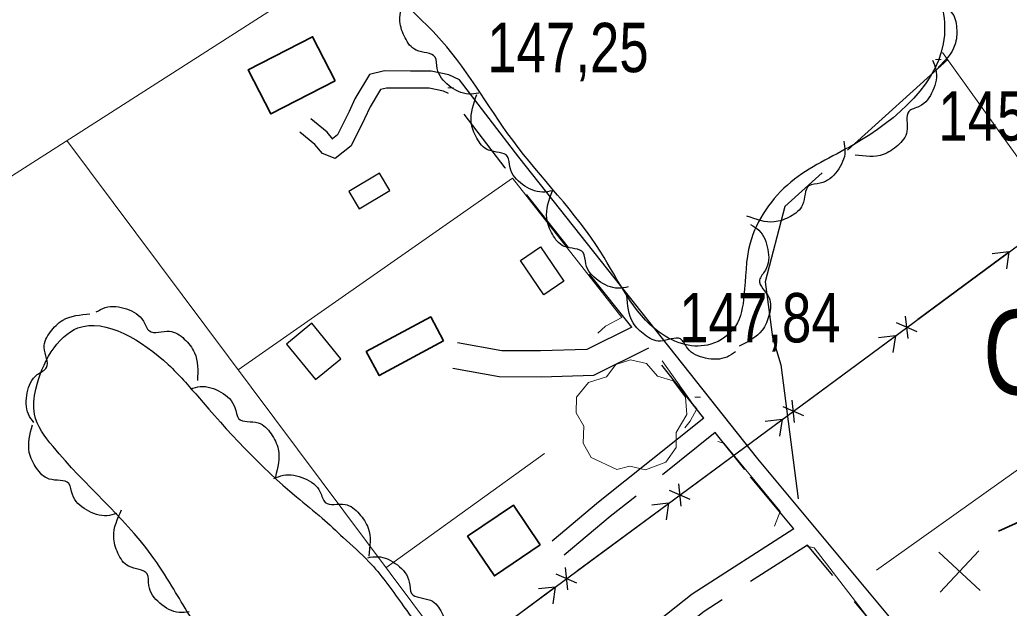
# Model space of a CAD drawing. Extents: x 487425 to 492029, y 4383576 to 4386788.
# Drawn here: x 490246.9 to 490422.3, y 4384516.5 to 4384620.9 of the extents above; entities that cross this region are included whole.
import ezdxf
from ezdxf.enums import TextEntityAlignment as Align

# ---------------------------------------------------------------- set-up
doc = ezdxf.new("R2010")
doc.units = 0
doc.header["$LTSCALE"] = 4
doc.linetypes.add('LONG_DASHED', pattern=[7.5, 6, -1.5])
doc.linetypes.add('MEDIUM_DASHED', pattern=[4.5, 3, -1.5])
for name, color, linetype, lineweight in [('21', 7, 'Continuous', 25), ('25', 7, 'LONG_DASHED', 25), ('27', 7, 'Continuous', 25), ('29', 7, 'Continuous', 13), ('34', 7, 'Continuous', 35), ('38', 7, 'Continuous', 25), ('43', 7, 'Continuous', 25), ('47', 7, 'Continuous', 35), ('51', 7, 'Continuous', 13), ('7', 7, 'Continuous', 13)]:
    doc.layers.add(name, color=color, linetype=linetype, lineweight=lineweight)
doc.layers.add('31', color=7, linetype='Continuous')

msp = doc.modelspace()

# ---------------------------------------------------------------- linework, layer by layer
at = {"layer": '21'}
for points in [[(490307.04, 4384587.36), (490312.48, 4384590.62), (490310.66, 4384593.65), (490305.22, 4384590.39)], [(490339.19, 4384580.59), (490343.34, 4384574.5), (490339.83, 4384572.12), (490335.68, 4384578.21)], [(490303.81, 4384560.76), (490298.64, 4384567.04), (490294.15, 4384563.34), (490299.32, 4384557.06)]]:
    msp.add_lwpolyline(points, close=True, dxfattribs=at)
at = {"layer": '25'}
msp.add_lwpolyline([(490411.45, 4384613.8), (490382.55, 4384587.74), (490379.06, 4384574.4), (490380.38, 4384564.57), (490381.86, 4384559.7), (490385.14, 4384534.04)], dxfattribs=at)
at = {"layer": '27'}
for points in [[(490309.21, 4384634.6), (490317.79, 4384647.09), (490320.8, 4384649.18), (490327.41, 4384655.46), (490334.93, 4384660.01), (490338.83, 4384660.37), (490344.15, 4384660.51), (490349.63, 4384662.89), (490354.14, 4384666.63), (490361.42, 4384669.9), (490364.73, 4384671.17), (490371.1, 4384671.67), (490379.8, 4384670.67), (490384.73, 4384664.96), (490390.47, 4384653.09), (490398.46, 4384642.35), (490410.25, 4384624.02), (490410.83, 4384618.17), (490394.73, 4384598.72), (490383.61, 4384592.08), (490376.38, 4384581.23), (490375.3, 4384571.94), (490373.78, 4384566.54), (490369.42, 4384563.33), (490364.85, 4384563.27), (490360.28, 4384565.46), (490349.9, 4384579.66), (490334.29, 4384599.5), (490320.7, 4384618.22), (490315.92, 4384623.03), (490309.12, 4384631.52)], [(490404.83, 4384633.57), (490406.53, 4384633.04), (490409.15, 4384630.3), (490409.88, 4384626.68), (490409.46, 4384624.68), (490412.05, 4384622.24), (490413.01, 4384619.41), (490412.7, 4384616.4), (490409.73, 4384612.43)], [(490328.26, 4384607.86), (490326.49, 4384607.69), (490323, 4384609.18), (490320.92, 4384612.22), (490320.52, 4384614.24), (490317.19, 4384615.47), (490315.19, 4384617.69), (490314.3, 4384620.58), (490315.48, 4384625.4)], [(490408.7, 4384613.72), (490409.33, 4384612.06), (490408.78, 4384608.31), (490406.37, 4384605.51), (490404.53, 4384604.61), (490404.2, 4384601.07), (490402.56, 4384598.57), (490400, 4384596.97), (490395.04, 4384596.86)], [(490341.32, 4384590.54), (490339.56, 4384590.3), (490336.03, 4384591.67), (490333.83, 4384594.64), (490333.37, 4384596.64), (490329.99, 4384597.75), (490327.92, 4384599.9), (490326.93, 4384602.76), (490327.93, 4384607.62)], [(490392.98, 4384599.33), (490393.21, 4384597.56), (490391.81, 4384594.04), (490388.83, 4384591.87), (490386.82, 4384591.42), (490385.69, 4384588.05), (490383.52, 4384585.99), (490380.66, 4384585.02), (490375.81, 4384586.06)], [(490354.76, 4384573.5), (490353, 4384573.26), (490349.46, 4384574.62), (490347.26, 4384577.58), (490346.79, 4384579.58), (490343.41, 4384580.69), (490341.34, 4384582.83), (490340.33, 4384585.68), (490341.33, 4384590.54)], [(490376.47, 4384584.59), (490377.91, 4384583.55), (490379.54, 4384580.13), (490379.09, 4384576.46), (490378.06, 4384574.69), (490379.74, 4384571.56), (490379.77, 4384568.58), (490378.53, 4384565.82), (490374.46, 4384562.98)], [(490373.79, 4384562.01), (490372.29, 4384561.06), (490368.5, 4384560.84), (490365.28, 4384562.63), (490364.02, 4384564.26), (490360.49, 4384563.87), (490357.71, 4384564.97), (490355.62, 4384567.15), (490354.52, 4384571.99)], [(490260.42, 4384569.05), (490262.03, 4384569.82), (490265.81, 4384569.6), (490268.81, 4384567.44), (490269.86, 4384565.68), (490273.42, 4384565.65), (490276.05, 4384564.24), (490277.87, 4384561.83), (490278.4, 4384556.89)], [(489989.6, 4384125.64), (489987, 4384130.58), (489982.08, 4384141.69), (489979.92, 4384147.02), (489978.16, 4384159.7), (489973.47, 4384169.09), (489980.7, 4384182.48), (489983.34, 4384186.9), (489983.36, 4384192.52), (489982.69, 4384195.75), (489981.43, 4384200.85), (489980.85, 4384204.6), (489980.41, 4384208.8), (489980.34, 4384210.3), (489980.8, 4384213.53), (489981.26, 4384218.17), (489983.84, 4384227.99), (490002.63, 4384244.05), (490021.43, 4384259.97), (490028.94, 4384266.17), (490039.61, 4384273.03), (490045.32, 4384277.06), (490056.68, 4384287.6), (490061.57, 4384293.14), (490066.08, 4384299.5), (490085.32, 4384314.13), (490096.9, 4384322.42), (490101.93, 4384325.03), (490109.67, 4384330.78), (490126.57, 4384341.9), (490133.11, 4384345.63), (490146.03, 4384354.21), (490162.33, 4384364.44), (490168.64, 4384368.62), (490171.71, 4384366.58), (490176.18, 4384357.57), (490180.51, 4384351.56), (490183.05, 4384347.8), (490199.13, 4384360.43), (490221.67, 4384374.38), (490243.98, 4384387.66), (490261.64, 4384401.93), (490277.11, 4384409.9), (490279.44, 4384412.07), (490282.52, 4384414.69), (490294.85, 4384423.42), (490298.3, 4384424.09), (490298.38, 4384425.51), (490297.35, 4384431.81), (490292.61, 4384451.1), (490279.32, 4384495.9), (490282.71, 4384502.19), (490283.1, 4384505.48), (490279.52, 4384511.64), (490273.85, 4384520.43), (490270.19, 4384525.99), (490252.78, 4384545.17), (490249.49, 4384550.95), (490249.73, 4384555.37), (490257.19, 4384566.22), (490273.21, 4384559.72), (490278.37, 4384554.16), (490295.94, 4384536.26), (490300.5, 4384532.5), (490304.24, 4384529.04), (490308.8, 4384524.75), (490314.55, 4384517.39), (490319.7, 4384510.55), (490328.97, 4384499.95), (490336.37, 4384491.68), (490340.93, 4384487.01), (490347.72, 4384477.77)], [(490249.37, 4384549.43), (490248.43, 4384550.93), (490248.2, 4384554.72), (490249.99, 4384557.95), (490251.61, 4384559.2), (490251.22, 4384562.73), (490252.31, 4384565.51), (490254.5, 4384567.6), (490259.33, 4384568.71)], [(490277.16, 4384555.42), (490278.89, 4384555.83), (490282.54, 4384554.83), (490285.02, 4384552.09), (490285.69, 4384550.15), (490289.16, 4384549.38), (490291.43, 4384547.45), (490292.71, 4384544.71), (490292.2, 4384539.77)], [(490264.07, 4384533.32), (490262.34, 4384532.91), (490258.69, 4384533.94), (490256.22, 4384536.68), (490255.57, 4384538.63), (490252.1, 4384539.42), (490249.84, 4384541.36), (490248.57, 4384544.11), (490249.11, 4384549.04)], [(490291.95, 4384539.49), (490293.62, 4384540.1), (490297.37, 4384539.54), (490300.16, 4384537.12), (490301.05, 4384535.27), (490304.58, 4384534.92), (490307.07, 4384533.27), (490308.67, 4384530.71), (490308.75, 4384525.75)], [(490276.9, 4384515.87), (490275.13, 4384515.77), (490271.71, 4384517.42), (490269.76, 4384520.56), (490269.46, 4384522.59), (490266.18, 4384523.96), (490264.29, 4384526.27), (490263.53, 4384529.2), (490264.92, 4384533.96)], [(490308.59, 4384525.47), (490310.36, 4384525.65), (490313.85, 4384524.18), (490315.95, 4384521.15), (490316.36, 4384519.13), (490319.7, 4384517.92), (490321.71, 4384515.71), (490322.61, 4384512.83), (490321.46, 4384508)]]:
    msp.add_spline(points, degree=3, dxfattribs=at)
at = {"layer": '29'}
msp.add_lwpolyline([(490352.76, 4384541.14), (490348.22, 4384543.26), (490346.81, 4384545.8), (490346.91, 4384548.78), (490345.54, 4384551.19), (490345.58, 4384553.94), (490347.74, 4384556.54), (490350.93, 4384557.54), (490352.58, 4384559.73), (490355.15, 4384560.56), (490358.01, 4384559.91), (490359.96, 4384557.64), (490362.77, 4384556.82), (490364.9, 4384553.97), (490365.14, 4384550.84), (490363.26, 4384547.69), (490363.26, 4384545.01), (490361.44, 4384542.4), (490357.82, 4384541.06), (490355.05, 4384541.69)], close=True, dxfattribs=at)
at = {"layer": '34'}
for p, q in [((490429.56, 4384534.29), (490420.44, 4384530.2)), ((490409.85, 4384526.44), (490417.17, 4384519.63)), ((490416.92, 4384526.69), (490410.11, 4384519.37))]:
    msp.add_line(p, q, dxfattribs=at)
at = {"layer": '38', "linetype": 'MEDIUM_DASHED'}
for p, q in [((490368.18, 4384550.21), (490358.34, 4384562.62)), ((490402.57, 4384508.47), (490386.54, 4384527.72))]:
    msp.add_line(p, q, dxfattribs=at)
at = {"layer": '38'}
for points in [[(490417.04, 4384495.84), (490377.78, 4384543.01), (490335.37, 4384596.5), (490324.84, 4384610.25), (490322.97, 4384611.09), (490319.8, 4384611.77), (490316.18, 4384611.78), (490311.58, 4384611.79), (490308.87, 4384611.16), (490306.31, 4384606.84), (490305.29, 4384604.62), (490303.2, 4384600.46), (490302.31, 4384599.75), (490302.4, 4384599.71), (490301.36, 4384600.95), (490298.49, 4384603.31)], [(490355.39, 4384566.36), (490347.44, 4384562.41), (490339.24, 4384562.16), (490332.34, 4384562.18), (490324.51, 4384563.6)], [(490368.18, 4384550.21), (490349.52, 4384535.3), (490341.31, 4384528.41)], [(490384.15, 4384530.6), (490366.1, 4384518.98), (490358.7, 4384513.13)]]:
    msp.add_lwpolyline(points, dxfattribs=at)
at = {"layer": '38', "linetype": 'MEDIUM_DASHED'}
for points in [[(490355.39, 4384566.36), (490332.97, 4384594.63), (490322.89, 4384607.79), (490322.02, 4384608.19), (490319.47, 4384608.73), (490316.18, 4384608.74), (490311.93, 4384608.75), (490310.82, 4384608.49), (490309, 4384605.43), (490308.03, 4384603.31), (490305.62, 4384598.49), (490302.81, 4384596.27), (490300.56, 4384597.17), (490299.21, 4384598.78), (490296.56, 4384600.95)], [(490358.34, 4384562.62), (490348.61, 4384557.79), (490339.31, 4384557.5), (490331.91, 4384557.52), (490323.67, 4384559.01)], [(490370.21, 4384547.65), (490351.59, 4384532.76), (490343.41, 4384525.9)], [(490384.15, 4384530.6), (490375.42, 4384541.09), (490370.21, 4384547.65)], [(490386.54, 4384527.72), (490368.26, 4384515.96), (490361.01, 4384510.22)]]:
    msp.add_lwpolyline(points, dxfattribs=at)
at = {"layer": '43'}
for p, q in [((490406.13, 4384567.75), (490422.22, 4384579.63)), ((490422.26, 4384579.69), (490419.28, 4384579.35)), ((490422.26, 4384579.69), (490421.82, 4384576.72)), ((490404.39, 4384564.32), (490403.95, 4384568.3)), ((490406, 4384565.51), (490402.34, 4384567.11)), ((490386.02, 4384552.9), (490402.11, 4384564.78)), ((490402.15, 4384564.83), (490399.17, 4384564.49)), ((490402.15, 4384564.83), (490401.71, 4384561.87)), ((490384.28, 4384549.47), (490383.84, 4384553.44)), ((490385.89, 4384550.66), (490382.23, 4384552.25)), ((490365.91, 4384538.05), (490382, 4384549.93)), ((490382.04, 4384549.98), (490379.06, 4384549.64)), ((490382.04, 4384549.98), (490381.6, 4384547.01)), ((490364.17, 4384534.62), (490363.73, 4384538.59)), ((490365.78, 4384535.81), (490362.12, 4384537.4)), ((490345.8, 4384523.2), (490361.89, 4384535.08)), ((490361.93, 4384535.13), (490358.95, 4384534.79)), ((490361.93, 4384535.13), (490361.49, 4384532.16)), ((490344.06, 4384519.76), (490343.62, 4384523.74)), ((490345.67, 4384520.95), (490342.01, 4384522.55)), ((490325.69, 4384508.35), (490341.78, 4384520.23)), ((490341.82, 4384520.27), (490338.84, 4384519.93)), ((490341.82, 4384520.27), (490341.38, 4384517.31))]:
    msp.add_line(p, q, dxfattribs=at)
msp.add_lwpolyline([(489809.89, 4384125.9), (490053.43, 4384305.98), (490295.56, 4384486.1), (490534.15, 4384662.33), (490743.89, 4384815.26), (490986.91, 4384995.23), (491244.37, 4385186.39)], dxfattribs=at)
at = {"layer": '47'}
for points in [[(490302.83, 4384610.02), (490291.41, 4384604.17), (490287.39, 4384612.02), (490298.81, 4384617.87)], [(490322.04, 4384563.93), (490310.61, 4384557.76), (490308.31, 4384562.02), (490319.74, 4384568.19)], [(490339.18, 4384527.73), (490331.03, 4384522.23), (490326.28, 4384529.27), (490334.43, 4384534.77)]]:
    msp.add_lwpolyline(points, close=True, dxfattribs=at)
at = {"layer": '51'}
for p, q in [((490410.52, 4384615.09), (490442.25, 4384570.59)), ((490442.67, 4384554.45), (490398.77, 4384523.28)), ((490311.8, 4384523.69), (490339.9, 4384543.93))]:
    msp.add_line(p, q, dxfattribs=at)
for points in [[(489978.9, 4384421.96), (490088.78, 4384491.9), (490196.29, 4384561.76), (490306.27, 4384632.13), (490420.33, 4384703.9)], [(490255.21, 4384599.46), (490324.79, 4384506.33), (490352.27, 4384470.71), (490358.03, 4384465.67), (490360.34, 4384460.79), (490307.53, 4384428.03)], [(490285.58, 4384558.82), (490334.27, 4384592.76), (490353.62, 4384568.1), (490350.76, 4384566.54), (490349.41, 4384565.27)], [(490360.79, 4384560.36), (490366.24, 4384552.7), (490366.92, 4384551.87), (490365.78, 4384549.7), (490364.81, 4384548.5)], [(490370.65, 4384546.08), (490371.7, 4384545.78), (490381.71, 4384533.68), (490380.72, 4384531.06)], [(490386.51, 4384527.52), (490387.76, 4384527.21), (490399.64, 4384511.81), (490398.36, 4384510.31)]]:
    msp.add_lwpolyline(points, dxfattribs=at)
at = {"layer": '7'}
for p, q in [((490409.27, 4384613.82), (490410.27, 4384613.82)), ((490322.8, 4384608.83), (490323.8, 4384608.83)), ((490366.57, 4384553.97), (490367.57, 4384553.97))]:
    msp.add_line(p, q, dxfattribs=at)

# ---------------------------------------------------------------- texts
at = {"layer": '31', "width": 0.8}
msp.add_text('G', height=15, dxfattribs=at).set_placement((490423.92, 4384554.41), align=Align.CENTER)
at = {"layer": '7', "width": 0.8}
for s, p in [('147,25', (490329.77, 4384611.58)), ('145,27', (490409.77, 4384599.45)), ('147,84', (490363.82, 4384563.66))]:
    msp.add_text(s, height=8.75, dxfattribs=at).set_placement(p)

doc.saveas('drawing.dxf')
